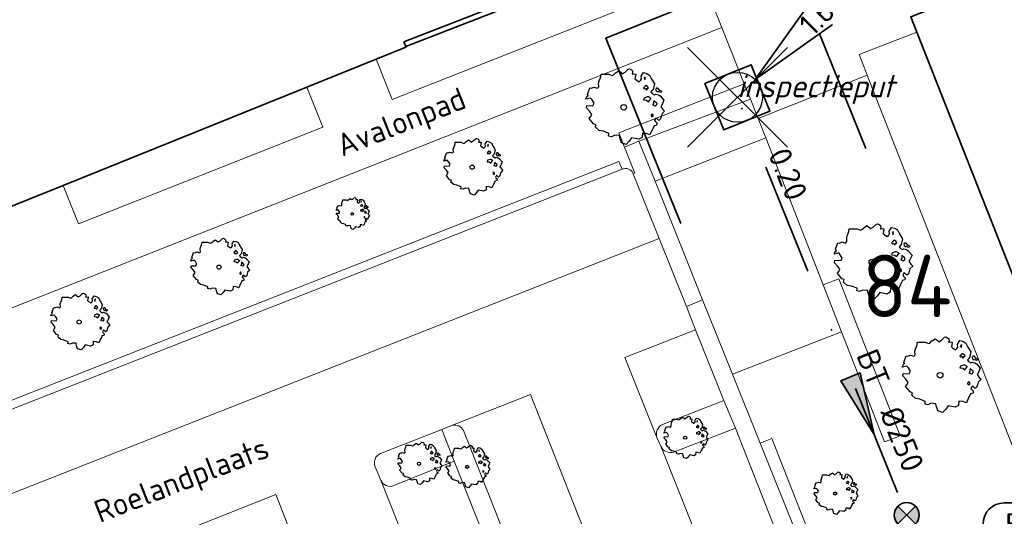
# Model space of a CAD drawing. Header units: metres. Extents: x 152391 to 157968, y 462336 to 467280.
# Tile 278 of 656: x 155121 to 155180, y 464915 to 464945. Entities that reach past the tile are written whole.
import ezdxf
from ezdxf.enums import TextEntityAlignment as Align

# ---------------------------------------------------------------- set-up
doc = ezdxf.new("R2010")
doc.units = ezdxf.units.M
doc.header["$LTSCALE"] = 0.75
doc.header["$PDMODE"] = 3
doc.header["$PDSIZE"] = 3
doc.linetypes.add('RI-VWA_BETON', pattern=[19, 9, -5, 0, -5])
doc.layers.get('0').update_dxf_attribs({"lineweight": 25})
doc.layers.get('defpoints').update_dxf_attribs({"lineweight": 25})
for name, color, linetype, lineweight in [('B-GV-GR-BOOM-S', 252, 'Continuous', 25), ('B-WE-GK-BESCHOEIING-G', 251, 'GK-BESCHOEIING', 35), ('B-WE-GK-KADEMUUR-GV', 5, 'Continuous', 35), ('B-WE-GR-BEPLANTING_CULTUUR_HEESTERS-GV', 251, 'Continuous', 18), ('B-WE-GR-GROENVOORZIENING-GV', 251, 'Continuous', 18), ('B-WE-GR-HAAG-GV', 251, 'Continuous', 13), ('B-WE-OG-BEBOUWING-GV', 6, 'Continuous', 35), ('B-WE-OG-TERREIN_CULTUURSCHEIDING-GV', 251, 'Continuous', 18), ('B-WE-OG-TOPOGRAFIE-T18', 1, 'Continuous', 18), ('B-WE-OG-WATER_SLOOT-GV', 251, 'Continuous', 18), ('B-WE-VH-VERHARDING_BETONSTRAATSTEEN-GV', 251, 'Continuous', 18), ('B-WE-VH-VERHARDING_TEGEL-GV', 251, 'Continuous', 18), ('B-WE-VH-VERHARDING_TEGEL_RUBBER-GV', 251, 'Continuous', 18), ('N-OI-RI-T50', 130, 'Continuous', 50), ('N-OI-RI-VWA_PUTNUMMER-S @ 0.75', 36, 'Continuous', 35), ('N-OI-RI-VWA_RIOOLPUT_INSPECTIEPUT-S', 36, 'Continuous', 35), ('N-OI-RI-VWA_STROOMRICHTING-S @ 0.75', 36, 'Continuous', 35), ('N-OI-RI-VWA_TRANSPORTLEIDING_BETON_250-G', 36, 'RI-VWA_BETON', 35), ('N-RO-KG-GRENS_WERK-G', 7, 'XX-WERKGRENS', 35)]:
    doc.layers.add(name, color=color, linetype=linetype, lineweight=lineweight)
doc.layers.add('inspectieput', color=7, linetype='Continuous', plot=False)
doc.layers.add('N-OI-RI-VRIJVERVAL_HULPSTUK-S', color=210, linetype='Continuous', lineweight=35, plot=False)
doc.styles.add('NLCS-ISO', font='isocpeur.ttf')
doc.styles.add('NLCS-ISO-M750-T18', font='NLCS-ISO.ttf', dxfattribs={"height": 1.35})
doc.styles.add('NLCS-ISO-M750-T18_CURSIEF', font='NLCS-ISO.ttf', dxfattribs={"oblique": 15, "height": 1.35})
doc.styles.add('NLCS-ISO-M750-T50', font='NLCS-ISO.ttf', dxfattribs={"height": 3.75})
doc.linetypes.add('GK-BESCHOEIING', pattern='A,30,-5,[1,NLCS.SHX,S=1,R=0,X=0,Y=0],-5', length=40)
doc.linetypes.add('XX-WERKGRENS', pattern='A,0,[137,NLCS.SHX,S=0.1,R=0,X=-1.1,Y=-1.35],-6', length=6)

# ---------------------------------------------------------------- blocks, each defined once
blk = doc.blocks.new('*U138')
at = {"ltscale": 0.1}
blk.add_hatch(color=256, dxfattribs=at).paths.add_polyline_path([(2.5, 0), (-2.5, -0.833), (-2.5, 0.833)])
at = {"ltscale": 0.1, "flags": 128}
blk.add_lwpolyline([(2.5, 0), (-2.5, -0.833), (-2.5, 0.833)], close=True, dxfattribs=at)
at = {"ltscale": 0.1, "style": 'NLCS-ISO'}
for tag, p in [('BOBL', (-17.31, 0)), ('MAT', (-1, 0.5))]:
    blk.add_attdef(tag, text='', height=1.8, dxfattribs=at).set_placement(p, align=Align.BOTTOM_RIGHT)
for tag, p in [('DIA', (1, 0.5)), ('BOBR', (16.364, -0.003))]:
    blk.add_attdef(tag, text='', height=1.8, dxfattribs=at).set_placement(p, align=Align.BOTTOM_LEFT)
at = {"layer": 'defpoints', "ltscale": 0.1, "style": 'NLCS-ISO', "flags": 1}
blk.add_attdef('JVA', text='', height=1.8, dxfattribs=at).set_placement((0, -1), align=Align.TOP_CENTER)
blk = doc.blocks.new('B-SRI-PUT_VWA-SO')
at = {"flags": 128}
blk.add_lwpolyline([(-2, 2), (2, 2), (2, -2), (-2, -2)], close=True, dxfattribs=at)
at = {"lineweight": -3, "flags": 128}
blk.add_lwpolyline([(2, -2), (2, 2), (-2, 2), (-2, -2)], close=True, dxfattribs=at)
at = {"lineweight": -3}
blk.add_circle((0, 0), 2, dxfattribs=at)
blk = doc.blocks.new('*U178')
for q in [(5.834, 7.601), (7.601, 5.834)]:
    blk.add_line((1.414, 1.414), q)
blk.add_lwpolyline([(16.81, 12.391), (9.652, 12.391, 1), (9.652, 9.007), (16.81, 9.007, 1)], format="xyb", close=True)
at = {"ltscale": 0.1, "style": 'NLCS-ISO'}
blk.add_attdef('PUTHGT', text='', height=1.8, rotation=45, dxfattribs=at).set_placement((5.388, 5.428), align=Align.MIDDLE_LEFT)
blk.add_attdef('PUTNR', text='', height=1.8, dxfattribs=at).set_placement((13.333, 10.667), align=Align.MIDDLE_CENTER)
blk = doc.blocks.new('*U262')
for q in [(0.913, 9.538), (3.349, 8.978)]:
    blk.add_line((0.449, 1.949), q)
blk.add_lwpolyline([(8.515, 16.913), (1.356, 16.913, 1), (1.356, 13.529), (8.515, 13.529, 1)], format="xyb", close=True)
at = {"ltscale": 0.1, "style": 'NLCS-ISO'}
blk.add_attdef('PUTHGT', text='', height=1.8, rotation=77.03879, dxfattribs=at).set_placement((1.688, 7.459), align=Align.MIDDLE_LEFT)
blk.add_attdef('PUTNR', text='', height=1.8, dxfattribs=at).set_placement((5.038, 15.189), align=Align.MIDDLE_CENTER)
blk = doc.blocks.new('SRI-HULP')
h = blk.add_hatch(color=256)
h.dxf.hatch_style = 1
h.paths.add_polyline_path([(-0.707, 0.707, 0.198912), (-1, 0, 0.198912), (-0.707, -0.707), (0, 0)])
h = blk.add_hatch(color=256)
h.dxf.hatch_style = 1
h.paths.add_polyline_path([(1, 0, 0.198912), (0.707, 0.707), (0, 0), (0.707, -0.707, 0.198912)])
for p, q in [((-0.707, 0.707), (0.707, -0.707)), ((-0.707, -0.707), (0.707, 0.707))]:
    blk.add_line(p, q)
blk.add_circle((0, 0), 1)
blk = doc.blocks.new('ACMAP_ANN_TEMPLATE_type knoop')
at = {"layer": 'defpoints', "style": 'NLCS-ISO-M750-T18_CURSIEF', "oblique": 15}
blk.add_attdef('type_knoop', (0, 0), '', height=1.35, dxfattribs=at)
blk = doc.blocks.new('SGR-BOOM_0_10')
at = {"linetype": 'Continuous'}
for p, q in [((-0.637, 0.612), (-0.624, 0.668)), ((-0.631, 0.52), (-0.637, 0.612)), ((-0.624, 0.668), (-0.591, 0.751)), ((-0.591, 0.751), (-0.572, 0.843)), ((-0.572, 0.843), (-0.375, 0.843)), ((-0.375, 0.843), (-0.29, 0.806)), ((-0.29, 0.806), (-0.264, 0.815)), ((-0.264, 0.815), (-0.205, 0.871)), ((-0.205, 0.871), (-0.127, 0.926)), ((-0.127, 0.926), (-0.075, 0.889)), ((-0.075, 0.889), (-0.035, 0.852)), ((-0.035, 0.852), (0.037, 0.889)), ((0.037, 0.889), (0.115, 0.963)), ((0.115, 0.963), (0.148, 0.973)), ((0.148, 0.973), (0.187, 0.954)), ((0.187, 0.954), (0.22, 0.926)), ((0.226, 0.862), (0.213, 0.843)), ((0.213, 0.843), (0.298, 0.852)), ((0.22, 0.926), (0.226, 0.862)), ((0.305, 0.834), (0.285, 0.723)), ((0.285, 0.723), (0.318, 0.695)), ((0.298, 0.852), (0.305, 0.834)), ((0.318, 0.695), (0.39, 0.649)), ((0.39, 0.649), (0.423, 0.677)), ((0.423, 0.677), (0.449, 0.723)), ((0.442, 0.788), (0.501, 0.88)), ((0.449, 0.723), (0.442, 0.788)), ((0.501, 0.88), (0.573, 0.862)), ((0.547, 0.769), (0.521, 0.751)), ((0.521, 0.751), (0.534, 0.705)), ((0.534, 0.705), (0.54, 0.695)), ((0.54, 0.714), (0.547, 0.769)), ((0.573, 0.862), (0.652, 0.815)), ((0.652, 0.815), (0.704, 0.714)), ((0.704, 0.714), (0.776, 0.594)), ((0.776, 0.594), (0.743, 0.446)), ((-0.958, 0.206), (-0.932, 0.27)), ((-0.84, 0.233), (-0.958, 0.206)), ((-0.945, -0.016), (-0.938, 0.049)), ((-0.938, 0.049), (-0.781, 0.039)), ((-0.932, 0.27), (-0.899, 0.298)), ((-0.918, 0.326), (-0.86, 0.492)), ((-0.899, 0.298), (-0.918, 0.326)), ((-0.86, 0.492), (-0.82, 0.483)), ((-0.801, 0.187), (-0.84, 0.233)), ((-0.82, 0.483), (-0.755, 0.511)), ((-0.748, 0.104), (-0.801, 0.187)), ((-0.781, 0.039), (-0.748, 0.104)), ((-0.755, 0.511), (-0.663, 0.483)), ((-0.663, 0.483), (-0.631, 0.52)), ((0.527, 0.511), (0.501, 0.492)), ((0.501, 0.492), (0.521, 0.464)), ((0.521, 0.233), (0.501, 0.187)), ((0.501, 0.187), (0.58, 0.178)), ((0.521, 0.464), (0.553, 0.474)), ((0.593, 0.261), (0.521, 0.233)), ((0.547, 0.547), (0.527, 0.511)), ((0.58, 0.547), (0.547, 0.547)), ((0.553, 0.474), (0.58, 0.437)), ((0.606, 0.529), (0.58, 0.547)), ((0.58, 0.437), (0.606, 0.474)), ((0.58, 0.178), (0.625, 0.141)), ((0.625, 0.261), (0.593, 0.261)), ((0.632, 0.492), (0.606, 0.529)), ((0.606, 0.474), (0.632, 0.492)), ((0.684, 0.224), (0.625, 0.261)), ((0.625, 0.141), (0.678, 0.206)), ((0.678, 0.206), (0.697, 0.233)), ((0.743, 0.446), (0.691, 0.39)), ((0.691, 0.39), (0.717, 0.353)), ((0.717, 0.353), (0.776, 0.316)), ((0.756, 0.104), (0.737, 0.058)), ((0.806, 0.027), (0.737, 0.058)), ((0.763, 0.169), (0.756, 0.132)), ((0.756, 0.132), (0.756, 0.104)), ((0.802, 0.132), (0.763, 0.169)), ((0.776, 0.316), (0.809, 0.335)), ((0.828, 0.113), (0.802, 0.132)), ((0.806, 0.027), (0.848, 0.076)), ((0.828, 0.483), (0.809, 0.455)), ((0.809, 0.455), (0.822, 0.418)), ((0.809, 0.335), (0.881, 0.316)), ((0.822, 0.418), (0.861, 0.39)), ((0.867, 0.483), (0.828, 0.483)), ((0.848, 0.076), (0.828, 0.113)), ((0.861, 0.409), (0.92, 0.381)), ((0.861, 0.39), (0.867, 0.409)), ((0.913, 0.427), (0.867, 0.483)), ((0.881, 0.316), (0.92, 0.289)), ((0.972, 0.4), (0.913, 0.427)), ((0.92, 0.381), (0.972, 0.4)), ((0.92, 0.289), (1.018, 0.178)), ((0.966, 0.058), (0.939, 0.021)), ((0.939, 0.021), (0.992, -0.053)), ((1.018, 0.178), (0.966, 0.058)), ((-0.866, -0.099), (-0.945, -0.016)), ((-0.873, -0.284), (-0.84, -0.238)), ((-0.761, -0.423), (-0.873, -0.284)), ((-0.807, -0.182), (-0.866, -0.099)), ((-0.84, -0.238), (-0.807, -0.182)), ((-0.703, -0.441), (-0.761, -0.423)), ((-0.716, -0.506), (-0.703, -0.441)), ((-0.624, -0.589), (-0.716, -0.506)), ((-0.513, -0.608), (-0.624, -0.589)), ((0.724, -0.571), (0.665, -0.7)), ((0.724, -0.164), (0.697, -0.201)), ((0.697, -0.201), (0.704, -0.238)), ((0.71, -0.238), (0.75, -0.229)), ((0.75, -0.192), (0.724, -0.164)), ((0.763, -0.497), (0.724, -0.571)), ((0.75, -0.229), (0.75, -0.192)), ((0.769, -0.469), (0.763, -0.497)), ((0.835, -0.45), (0.769, -0.469)), ((0.822, -0.266), (0.782, -0.33)), ((0.782, -0.33), (0.802, -0.358)), ((0.802, -0.358), (0.841, -0.395)), ((0.887, -0.33), (0.822, -0.266)), ((0.841, -0.395), (0.835, -0.45)), ((0.933, -0.293), (0.887, -0.33)), ((0.946, -0.238), (0.933, -0.293)), ((0.966, -0.173), (0.946, -0.238)), ((1.038, -0.099), (0.966, -0.173)), ((0.992, -0.053), (1.038, -0.099)), ((-0.375, -0.663), (-0.513, -0.608)), ((-0.382, -0.728), (-0.375, -0.663)), ((-0.31, -0.746), (-0.382, -0.728)), ((-0.225, -0.709), (-0.31, -0.746)), ((-0.107, -0.718), (-0.225, -0.709)), ((-0.088, -0.802), (-0.107, -0.718)), ((-0.075, -0.839), (-0.088, -0.802)), ((-0.055, -0.903), (-0.075, -0.839)), ((0.063, -0.94), (-0.055, -0.903)), ((0.141, -0.857), (0.063, -0.94)), ((0.2, -0.774), (0.141, -0.857)), ((0.383, -0.811), (0.2, -0.774)), ((0.468, -0.765), (0.383, -0.811)), ((0.475, -0.654), (0.468, -0.765)), ((0.58, -0.663), (0.475, -0.654)), ((0.665, -0.7), (0.58, -0.663))]:
    blk.add_line(p, q, dxfattribs=at)
blk.add_circle((0, 0), 0.0711, dxfattribs=at)
blk = doc.blocks.new('SGR-BOOM_21_30')
at = {"linetype": 'Continuous'}
for p, q in [((-1.133, 1.088), (-1.109, 1.187)), ((-1.109, 1.187), (-1.051, 1.335)), ((-1.051, 1.335), (-1.016, 1.499)), ((-1.016, 1.499), (-0.668, 1.499)), ((-0.668, 1.499), (-0.516, 1.433)), ((-0.516, 1.433), (-0.47, 1.45)), ((-0.47, 1.45), (-0.365, 1.548)), ((-0.365, 1.548), (-0.226, 1.647)), ((-0.226, 1.647), (-0.133, 1.581)), ((-0.133, 1.581), (-0.063, 1.515)), ((-0.063, 1.515), (0.065, 1.581)), ((0.065, 1.581), (0.205, 1.712)), ((0.205, 1.712), (0.263, 1.729)), ((0.263, 1.729), (0.333, 1.696)), ((0.333, 1.696), (0.391, 1.647)), ((0.402, 1.532), (0.379, 1.499)), ((0.379, 1.499), (0.53, 1.515)), ((0.391, 1.647), (0.402, 1.532)), ((0.542, 1.483), (0.507, 1.285)), ((0.507, 1.285), (0.565, 1.236)), ((0.53, 1.515), (0.542, 1.483)), ((0.565, 1.236), (0.693, 1.154)), ((0.693, 1.154), (0.751, 1.203)), ((0.751, 1.203), (0.798, 1.285)), ((0.786, 1.4), (0.891, 1.565)), ((0.798, 1.285), (0.786, 1.4)), ((0.891, 1.565), (1.019, 1.532)), ((0.972, 1.368), (0.926, 1.335)), ((0.926, 1.335), (0.949, 1.253)), ((0.949, 1.253), (0.961, 1.236)), ((0.961, 1.269), (0.972, 1.368)), ((1.019, 1.532), (1.158, 1.45)), ((1.158, 1.45), (1.251, 1.269)), ((1.251, 1.269), (1.379, 1.055)), ((-1.633, 0.579), (-1.528, 0.875)), ((-1.528, 0.875), (-1.458, 0.858)), ((-1.458, 0.858), (-1.342, 0.908)), ((-1.342, 0.908), (-1.179, 0.858)), ((-1.179, 0.858), (-1.121, 0.924)), ((-1.121, 0.924), (-1.133, 1.088)), ((0.937, 0.908), (0.891, 0.875)), ((0.891, 0.875), (0.926, 0.825)), ((0.926, 0.825), (0.984, 0.842)), ((0.972, 0.973), (0.937, 0.908)), ((1.03, 0.973), (0.972, 0.973)), ((0.984, 0.842), (1.03, 0.776)), ((1.077, 0.94), (1.03, 0.973)), ((1.03, 0.776), (1.077, 0.842)), ((1.124, 0.875), (1.077, 0.94)), ((1.077, 0.842), (1.124, 0.875)), ((1.321, 0.793), (1.228, 0.694)), ((1.228, 0.694), (1.275, 0.628)), ((1.275, 0.628), (1.379, 0.563)), ((1.379, 1.055), (1.321, 0.793)), ((1.379, 0.563), (1.438, 0.595)), ((1.472, 0.858), (1.438, 0.809)), ((1.438, 0.809), (1.461, 0.743)), ((1.438, 0.595), (1.565, 0.563)), ((1.461, 0.743), (1.531, 0.694)), ((1.542, 0.858), (1.472, 0.858)), ((1.531, 0.727), (1.635, 0.678)), ((1.531, 0.694), (1.542, 0.727)), ((1.624, 0.76), (1.542, 0.858)), ((1.728, 0.71), (1.624, 0.76)), ((1.635, 0.678), (1.728, 0.71)), ((-1.703, 0.365), (-1.656, 0.48)), ((-1.493, 0.415), (-1.703, 0.365)), ((-1.679, -0.029), (-1.668, 0.086)), ((-1.668, 0.086), (-1.389, 0.07)), ((-1.656, 0.48), (-1.598, 0.53)), ((-1.598, 0.53), (-1.633, 0.579)), ((-1.423, 0.333), (-1.493, 0.415)), ((-1.33, 0.185), (-1.423, 0.333)), ((-1.389, 0.07), (-1.33, 0.185)), ((0.926, 0.415), (0.891, 0.333)), ((0.891, 0.333), (1.03, 0.316)), ((1.054, 0.464), (0.926, 0.415)), ((1.03, 0.316), (1.112, 0.251)), ((1.112, 0.464), (1.054, 0.464)), ((1.217, 0.398), (1.112, 0.464)), ((1.112, 0.251), (1.205, 0.365)), ((1.205, 0.365), (1.24, 0.415)), ((1.344, 0.185), (1.31, 0.103)), ((1.434, 0.049), (1.31, 0.103)), ((1.356, 0.3), (1.344, 0.234)), ((1.344, 0.234), (1.344, 0.185)), ((1.426, 0.234), (1.356, 0.3)), ((1.472, 0.201), (1.426, 0.234)), ((1.434, 0.049), (1.507, 0.136)), ((1.507, 0.136), (1.472, 0.201)), ((1.565, 0.563), (1.635, 0.513)), ((1.635, 0.513), (1.81, 0.316)), ((1.717, 0.103), (1.67, 0.037)), ((1.67, 0.037), (1.763, -0.094)), ((1.81, 0.316), (1.717, 0.103)), ((-1.54, -0.177), (-1.679, -0.029)), ((-1.551, -0.505), (-1.493, -0.423)), ((-1.354, -0.752), (-1.551, -0.505)), ((-1.435, -0.324), (-1.54, -0.177)), ((-1.493, -0.423), (-1.435, -0.324)), ((1.286, -0.292), (1.24, -0.357)), ((1.24, -0.357), (1.251, -0.423)), ((1.263, -0.423), (1.333, -0.407)), ((1.333, -0.341), (1.286, -0.292)), ((1.333, -0.407), (1.333, -0.341)), ((1.461, -0.472), (1.391, -0.587)), ((1.391, -0.587), (1.426, -0.637)), ((1.577, -0.587), (1.461, -0.472)), ((1.658, -0.522), (1.577, -0.587)), ((1.682, -0.423), (1.658, -0.522)), ((1.717, -0.308), (1.682, -0.423)), ((1.845, -0.177), (1.717, -0.308)), ((1.763, -0.094), (1.845, -0.177)), ((-1.249, -0.784), (-1.354, -0.752)), ((-1.272, -0.899), (-1.249, -0.784)), ((-1.109, -1.047), (-1.272, -0.899)), ((-0.912, -1.08), (-1.109, -1.047)), ((-0.668, -1.179), (-0.912, -1.08)), ((-0.679, -1.294), (-0.668, -1.179)), ((0.844, -1.162), (0.833, -1.359)), ((1.03, -1.179), (0.844, -1.162)), ((1.182, -1.244), (1.03, -1.179)), ((1.286, -1.014), (1.182, -1.244)), ((1.356, -0.883), (1.286, -1.014)), ((1.368, -0.834), (1.356, -0.883)), ((1.484, -0.801), (1.368, -0.834)), ((1.426, -0.637), (1.496, -0.702)), ((1.496, -0.702), (1.484, -0.801)), ((-0.551, -1.326), (-0.679, -1.294)), ((-0.4, -1.261), (-0.551, -1.326)), ((-0.191, -1.277), (-0.4, -1.261)), ((-0.156, -1.425), (-0.191, -1.277)), ((-0.133, -1.491), (-0.156, -1.425)), ((-0.098, -1.606), (-0.133, -1.491)), ((0.112, -1.671), (-0.098, -1.606)), ((0.251, -1.524), (0.112, -1.671)), ((0.356, -1.376), (0.251, -1.524)), ((0.682, -1.441), (0.356, -1.376)), ((0.833, -1.359), (0.682, -1.441))]:
    blk.add_line(p, q, dxfattribs=at)
blk.add_circle((0, 0), 0.126, dxfattribs=at)
blk = doc.blocks.new('SGR-BOOM_31_50')
at = {"linetype": 'Continuous'}
for p, q in [((-1.479, 1.582), (-1.402, 1.78)), ((-1.402, 1.78), (-1.355, 1.999)), ((-1.355, 1.999), (-0.89, 1.999)), ((-0.89, 1.999), (-0.688, 1.911)), ((-0.688, 1.911), (-0.626, 1.933)), ((-0.626, 1.933), (-0.487, 2.064)), ((-0.487, 2.064), (-0.301, 2.196)), ((-0.301, 2.196), (-0.177, 2.108)), ((-0.177, 2.108), (-0.084, 2.02)), ((-0.084, 2.02), (0.087, 2.108)), ((0.087, 2.108), (0.273, 2.283)), ((0.273, 2.283), (0.351, 2.305)), ((0.351, 2.305), (0.444, 2.261)), ((0.444, 2.261), (0.521, 2.196)), ((0.537, 2.042), (0.506, 1.999)), ((0.506, 1.999), (0.707, 2.02)), ((0.521, 2.196), (0.537, 2.042)), ((0.723, 1.977), (0.676, 1.714)), ((0.707, 2.02), (0.723, 1.977)), ((1.048, 1.867), (1.188, 2.086)), ((1.064, 1.714), (1.048, 1.867)), ((1.188, 2.086), (1.358, 2.042)), ((1.296, 1.823), (1.234, 1.78)), ((1.234, 1.78), (1.265, 1.67)), ((1.281, 1.692), (1.296, 1.823)), ((1.358, 2.042), (1.545, 1.933)), ((1.545, 1.933), (1.669, 1.692)), ((-1.944, 1.144), (-1.789, 1.21)), ((-1.789, 1.21), (-1.572, 1.144)), ((-1.572, 1.144), (-1.495, 1.232)), ((-1.51, 1.451), (-1.479, 1.582)), ((-1.495, 1.232), (-1.51, 1.451)), ((0.676, 1.714), (0.754, 1.648)), ((0.754, 1.648), (0.924, 1.539)), ((0.924, 1.539), (1.002, 1.604)), ((1.002, 1.604), (1.064, 1.714)), ((1.25, 1.21), (1.188, 1.166)), ((1.296, 1.298), (1.25, 1.21)), ((1.265, 1.67), (1.281, 1.648)), ((1.374, 1.298), (1.296, 1.298)), ((1.436, 1.254), (1.374, 1.298)), ((1.498, 1.166), (1.436, 1.254)), ((1.669, 1.692), (1.839, 1.407)), ((1.839, 1.407), (1.762, 1.057)), ((-2.27, 0.487), (-2.208, 0.641)), ((-2.208, 0.641), (-2.131, 0.706)), ((-2.177, 0.772), (-2.038, 1.166)), ((-2.131, 0.706), (-2.177, 0.772)), ((-2.038, 1.166), (-1.944, 1.144)), ((1.188, 1.166), (1.234, 1.101)), ((1.234, 1.101), (1.312, 1.122)), ((1.405, 0.619), (1.234, 0.553)), ((1.312, 1.122), (1.374, 1.035)), ((1.374, 1.035), (1.436, 1.122)), ((1.483, 0.619), (1.405, 0.619)), ((1.436, 1.122), (1.498, 1.166)), ((1.622, 0.531), (1.483, 0.619)), ((1.762, 1.057), (1.638, 0.925)), ((1.638, 0.925), (1.7, 0.838)), ((1.7, 0.838), (1.839, 0.75)), ((1.839, 0.75), (1.917, 0.794)), ((1.963, 1.144), (1.917, 1.079)), ((1.917, 1.079), (1.948, 0.991)), ((1.917, 0.794), (2.087, 0.75)), ((1.948, 0.991), (2.041, 0.925)), ((2.056, 1.144), (1.963, 1.144)), ((2.041, 0.969), (2.18, 0.903)), ((2.041, 0.925), (2.056, 0.969)), ((2.165, 1.013), (2.056, 1.144)), ((2.087, 0.75), (2.18, 0.684)), ((2.304, 0.947), (2.165, 1.013)), ((2.18, 0.903), (2.304, 0.947)), ((2.18, 0.684), (2.413, 0.422)), ((-1.991, 0.553), (-2.27, 0.487)), ((-2.239, -0.038), (-2.224, 0.115)), ((-2.224, 0.115), (-1.851, 0.093)), ((-1.898, 0.444), (-1.991, 0.553)), ((-1.774, 0.246), (-1.898, 0.444)), ((-1.851, 0.093), (-1.774, 0.246)), ((1.234, 0.553), (1.188, 0.444)), ((1.188, 0.444), (1.374, 0.422)), ((1.374, 0.422), (1.483, 0.334)), ((1.483, 0.334), (1.607, 0.487)), ((1.607, 0.487), (1.653, 0.553)), ((1.793, 0.246), (1.746, 0.137)), ((1.911, 0.065), (1.746, 0.137)), ((1.808, 0.4), (1.793, 0.312)), ((1.793, 0.312), (1.793, 0.246)), ((1.901, 0.312), (1.808, 0.4)), ((1.963, 0.268), (1.901, 0.312)), ((1.911, 0.065), (2.01, 0.181)), ((2.01, 0.181), (1.963, 0.268)), ((2.289, 0.137), (2.227, 0.049)), ((2.227, 0.049), (2.351, -0.126)), ((2.413, 0.422), (2.289, 0.137)), ((-2.053, -0.235), (-2.239, -0.038)), ((-2.069, -0.673), (-1.991, -0.564)), ((-1.913, -0.433), (-2.053, -0.235)), ((-1.991, -0.564), (-1.913, -0.433)), ((1.715, -0.389), (1.653, -0.476)), ((1.653, -0.476), (1.669, -0.564)), ((1.684, -0.564), (1.777, -0.542)), ((1.777, -0.454), (1.715, -0.389)), ((1.777, -0.542), (1.777, -0.454)), ((2.242, -0.564), (2.211, -0.695)), ((2.289, -0.411), (2.242, -0.564)), ((2.459, -0.235), (2.289, -0.411)), ((2.351, -0.126), (2.459, -0.235)), ((-1.805, -1.002), (-2.069, -0.673)), ((-1.665, -1.046), (-1.805, -1.002)), ((-1.696, -1.199), (-1.665, -1.046)), ((1.808, -1.177), (1.715, -1.352)), ((1.824, -1.112), (1.808, -1.177)), ((1.979, -1.068), (1.824, -1.112)), ((1.948, -0.63), (1.855, -0.783)), ((1.855, -0.783), (1.901, -0.849)), ((1.901, -0.849), (1.994, -0.936)), ((2.103, -0.783), (1.948, -0.63)), ((1.994, -0.936), (1.979, -1.068)), ((2.211, -0.695), (2.103, -0.783)), ((-1.479, -1.396), (-1.696, -1.199)), ((-1.216, -1.44), (-1.479, -1.396)), ((-0.89, -1.571), (-1.216, -1.44)), ((-0.906, -1.725), (-0.89, -1.571)), ((-0.735, -1.769), (-0.906, -1.725)), ((-0.533, -1.681), (-0.735, -1.769)), ((-0.254, -1.703), (-0.533, -1.681)), ((-0.208, -1.9), (-0.254, -1.703)), ((1.126, -1.55), (1.11, -1.812)), ((1.374, -1.571), (1.126, -1.55)), ((1.576, -1.659), (1.374, -1.571)), ((1.715, -1.352), (1.576, -1.659)), ((-0.177, -1.988), (-0.208, -1.9)), ((-0.13, -2.141), (-0.177, -1.988)), ((0.149, -2.229), (-0.13, -2.141)), ((0.335, -2.031), (0.149, -2.229)), ((0.475, -1.834), (0.335, -2.031)), ((0.909, -1.922), (0.475, -1.834)), ((1.11, -1.812), (0.909, -1.922))]:
    blk.add_line(p, q, dxfattribs=at)
blk.add_circle((0, 0), 0.169, dxfattribs=at)
blk = doc.blocks.new('SGR-BOOM_DIAMETER_ONBEKEND')
at = {"linetype": 'Continuous'}
for p, q in [((-0.274, 1.161), (-0.169, 1.235)), ((-0.169, 1.235), (-0.099, 1.186)), ((-0.099, 1.186), (-0.047, 1.137)), ((-0.047, 1.137), (0.049, 1.186)), ((0.049, 1.186), (0.154, 1.284)), ((0.154, 1.284), (0.197, 1.297)), ((0.197, 1.297), (0.25, 1.272)), ((0.25, 1.272), (0.293, 1.235)), ((0.293, 1.235), (0.302, 1.149)), ((-1.225, 0.434), (-1.146, 0.656)), ((-1.146, 0.656), (-1.094, 0.644)), ((-1.094, 0.644), (-1.007, 0.681)), ((-1.007, 0.681), (-0.884, 0.644)), ((-0.884, 0.644), (-0.841, 0.693)), ((-0.85, 0.816), (-0.832, 0.89)), ((-0.841, 0.693), (-0.85, 0.816)), ((-0.832, 0.89), (-0.788, 1.001)), ((-0.788, 1.001), (-0.762, 1.124)), ((-0.762, 1.124), (-0.501, 1.124)), ((-0.501, 1.124), (-0.387, 1.075)), ((-0.387, 1.075), (-0.352, 1.087)), ((-0.352, 1.087), (-0.274, 1.161)), ((0.302, 1.149), (0.284, 1.124)), ((0.284, 1.124), (0.398, 1.137)), ((0.407, 1.112), (0.38, 0.964)), ((0.38, 0.964), (0.424, 0.927)), ((0.398, 1.137), (0.407, 1.112)), ((0.424, 0.927), (0.52, 0.865)), ((0.52, 0.865), (0.564, 0.902)), ((0.564, 0.902), (0.598, 0.964)), ((0.59, 1.05), (0.668, 1.173)), ((0.598, 0.964), (0.59, 1.05)), ((0.668, 1.173), (0.764, 1.149)), ((0.703, 0.681), (0.668, 0.656)), ((0.668, 0.656), (0.694, 0.619)), ((0.729, 1.026), (0.694, 1.001)), ((0.694, 1.001), (0.712, 0.939)), ((0.694, 0.619), (0.738, 0.631)), ((0.729, 0.73), (0.703, 0.681)), ((0.712, 0.939), (0.721, 0.927)), ((0.721, 0.952), (0.729, 1.026)), ((0.773, 0.73), (0.729, 0.73)), ((0.738, 0.631), (0.773, 0.582)), ((0.764, 1.149), (0.869, 1.087)), ((0.808, 0.705), (0.773, 0.73)), ((0.773, 0.582), (0.808, 0.631)), ((0.843, 0.656), (0.808, 0.705)), ((0.808, 0.631), (0.843, 0.656)), ((0.869, 1.087), (0.939, 0.952)), ((0.991, 0.594), (0.921, 0.521)), ((0.939, 0.952), (1.035, 0.792)), ((1.035, 0.792), (0.991, 0.594)), ((1.104, 0.644), (1.078, 0.607)), ((1.078, 0.607), (1.096, 0.557)), ((1.157, 0.644), (1.104, 0.644)), ((1.218, 0.57), (1.157, 0.644)), ((-1.277, 0.274), (-1.242, 0.36)), ((-1.12, 0.311), (-1.277, 0.274)), ((-1.259, -0.022), (-1.251, 0.065)), ((-1.251, 0.065), (-1.041, 0.052)), ((-1.242, 0.36), (-1.198, 0.397)), ((-1.198, 0.397), (-1.225, 0.434)), ((-1.068, 0.249), (-1.12, 0.311)), ((-0.998, 0.139), (-1.068, 0.249)), ((-1.041, 0.052), (-0.998, 0.139)), ((0.694, 0.311), (0.668, 0.249)), ((0.668, 0.249), (0.773, 0.237)), ((0.79, 0.348), (0.694, 0.311)), ((0.773, 0.237), (0.834, 0.188)), ((0.834, 0.348), (0.79, 0.348)), ((0.912, 0.299), (0.834, 0.348)), ((0.834, 0.188), (0.904, 0.274)), ((0.904, 0.274), (0.93, 0.311)), ((0.921, 0.521), (0.956, 0.471)), ((0.956, 0.471), (1.035, 0.422)), ((1.008, 0.139), (0.982, 0.077)), ((1.075, 0.037), (0.982, 0.077)), ((1.017, 0.225), (1.008, 0.176)), ((1.008, 0.176), (1.008, 0.139)), ((1.069, 0.176), (1.017, 0.225)), ((1.035, 0.422), (1.078, 0.447)), ((1.104, 0.151), (1.069, 0.176)), ((1.075, 0.037), (1.13, 0.102)), ((1.078, 0.447), (1.174, 0.422)), ((1.096, 0.557), (1.148, 0.521)), ((1.13, 0.102), (1.104, 0.151)), ((1.148, 0.545), (1.226, 0.508)), ((1.148, 0.521), (1.157, 0.545)), ((1.174, 0.422), (1.226, 0.385)), ((1.296, 0.533), (1.218, 0.57)), ((1.226, 0.508), (1.296, 0.533)), ((1.226, 0.385), (1.357, 0.237)), ((1.287, 0.077), (1.253, 0.028)), ((1.253, 0.028), (1.322, -0.071)), ((1.357, 0.237), (1.287, 0.077)), ((-1.155, -0.132), (-1.259, -0.022)), ((-1.164, -0.379), (-1.12, -0.317)), ((-1.015, -0.564), (-1.164, -0.379)), ((-1.076, -0.243), (-1.155, -0.132)), ((-1.12, -0.317), (-1.076, -0.243)), ((-0.937, -0.588), (-1.015, -0.564)), ((-0.954, -0.675), (-0.937, -0.588)), ((0.965, -0.219), (0.93, -0.268)), ((0.93, -0.268), (0.939, -0.317)), ((0.947, -0.317), (1, -0.305)), ((1, -0.256), (0.965, -0.219)), ((1, -0.305), (1, -0.256)), ((1.096, -0.354), (1.043, -0.44)), ((1.043, -0.44), (1.069, -0.477)), ((1.069, -0.477), (1.122, -0.527)), ((1.183, -0.44), (1.096, -0.354)), ((1.122, -0.527), (1.113, -0.601)), ((1.244, -0.391), (1.183, -0.44)), ((1.261, -0.317), (1.244, -0.391)), ((1.287, -0.231), (1.261, -0.317)), ((1.383, -0.132), (1.287, -0.231)), ((1.322, -0.071), (1.383, -0.132)), ((-0.832, -0.785), (-0.954, -0.675)), ((-0.684, -0.81), (-0.832, -0.785)), ((-0.501, -0.884), (-0.684, -0.81)), ((-0.509, -0.97), (-0.501, -0.884)), ((-0.413, -0.995), (-0.509, -0.97)), ((-0.3, -0.946), (-0.413, -0.995)), ((-0.143, -0.958), (-0.3, -0.946)), ((-0.117, -1.069), (-0.143, -0.958)), ((-0.099, -1.118), (-0.117, -1.069)), ((-0.073, -1.204), (-0.099, -1.118)), ((0.188, -1.143), (0.084, -1.254)), ((0.267, -1.032), (0.188, -1.143)), ((0.511, -1.081), (0.267, -1.032)), ((0.625, -1.019), (0.511, -1.081)), ((0.633, -0.872), (0.625, -1.019)), ((0.773, -0.884), (0.633, -0.872)), ((0.886, -0.933), (0.773, -0.884)), ((0.965, -0.761), (0.886, -0.933)), ((1.017, -0.662), (0.965, -0.761)), ((1.026, -0.625), (1.017, -0.662)), ((1.113, -0.601), (1.026, -0.625)), ((0.084, -1.254), (-0.073, -1.204))]:
    blk.add_line(p, q, dxfattribs=at)
blk.add_circle((0, 0), 0.0948, dxfattribs=at)
blk = doc.blocks.new('SGR-BOOM_0_20')
at = {"linetype": 'Continuous'}
for p, q in [((-0.274, 1.161), (-0.169, 1.235)), ((-0.169, 1.235), (-0.099, 1.186)), ((-0.099, 1.186), (-0.047, 1.137)), ((-0.047, 1.137), (0.049, 1.186)), ((0.049, 1.186), (0.154, 1.284)), ((0.154, 1.284), (0.197, 1.297)), ((0.197, 1.297), (0.25, 1.272)), ((0.25, 1.272), (0.293, 1.235)), ((0.293, 1.235), (0.302, 1.149)), ((-1.225, 0.434), (-1.146, 0.656)), ((-1.146, 0.656), (-1.094, 0.644)), ((-1.094, 0.644), (-1.007, 0.681)), ((-1.007, 0.681), (-0.884, 0.644)), ((-0.884, 0.644), (-0.841, 0.693)), ((-0.85, 0.816), (-0.832, 0.89)), ((-0.841, 0.693), (-0.85, 0.816)), ((-0.832, 0.89), (-0.788, 1.001)), ((-0.788, 1.001), (-0.762, 1.124)), ((-0.762, 1.124), (-0.501, 1.124)), ((-0.501, 1.124), (-0.387, 1.075)), ((-0.387, 1.075), (-0.352, 1.087)), ((-0.352, 1.087), (-0.274, 1.161)), ((0.302, 1.149), (0.284, 1.124)), ((0.284, 1.124), (0.398, 1.137)), ((0.407, 1.112), (0.38, 0.964)), ((0.38, 0.964), (0.424, 0.927)), ((0.398, 1.137), (0.407, 1.112)), ((0.424, 0.927), (0.52, 0.865)), ((0.52, 0.865), (0.564, 0.902)), ((0.564, 0.902), (0.598, 0.964)), ((0.59, 1.05), (0.668, 1.173)), ((0.598, 0.964), (0.59, 1.05)), ((0.668, 1.173), (0.764, 1.149)), ((0.703, 0.681), (0.668, 0.656)), ((0.668, 0.656), (0.694, 0.619)), ((0.729, 1.026), (0.694, 1.001)), ((0.694, 1.001), (0.712, 0.939)), ((0.694, 0.619), (0.738, 0.631)), ((0.729, 0.73), (0.703, 0.681)), ((0.712, 0.939), (0.721, 0.927)), ((0.721, 0.952), (0.729, 1.026)), ((0.773, 0.73), (0.729, 0.73)), ((0.738, 0.631), (0.773, 0.582)), ((0.764, 1.149), (0.869, 1.087)), ((0.808, 0.705), (0.773, 0.73)), ((0.773, 0.582), (0.808, 0.631)), ((0.843, 0.656), (0.808, 0.705)), ((0.808, 0.631), (0.843, 0.656)), ((0.869, 1.087), (0.939, 0.952)), ((0.991, 0.594), (0.921, 0.521)), ((0.939, 0.952), (1.035, 0.792)), ((1.035, 0.792), (0.991, 0.594)), ((1.104, 0.644), (1.078, 0.607)), ((1.078, 0.607), (1.096, 0.557)), ((1.157, 0.644), (1.104, 0.644)), ((1.218, 0.57), (1.157, 0.644)), ((-1.277, 0.274), (-1.242, 0.36)), ((-1.12, 0.311), (-1.277, 0.274)), ((-1.259, -0.022), (-1.251, 0.065)), ((-1.251, 0.065), (-1.041, 0.052)), ((-1.242, 0.36), (-1.198, 0.397)), ((-1.198, 0.397), (-1.225, 0.434)), ((-1.068, 0.249), (-1.12, 0.311)), ((-0.998, 0.139), (-1.068, 0.249)), ((-1.041, 0.052), (-0.998, 0.139)), ((0.694, 0.311), (0.668, 0.249)), ((0.668, 0.249), (0.773, 0.237)), ((0.79, 0.348), (0.694, 0.311)), ((0.773, 0.237), (0.834, 0.188)), ((0.834, 0.348), (0.79, 0.348)), ((0.912, 0.299), (0.834, 0.348)), ((0.834, 0.188), (0.904, 0.274)), ((0.904, 0.274), (0.93, 0.311)), ((0.921, 0.521), (0.956, 0.471)), ((0.956, 0.471), (1.035, 0.422)), ((1.008, 0.139), (0.982, 0.077)), ((1.075, 0.037), (0.982, 0.077)), ((1.017, 0.225), (1.008, 0.176)), ((1.008, 0.176), (1.008, 0.139)), ((1.069, 0.176), (1.017, 0.225)), ((1.035, 0.422), (1.078, 0.447)), ((1.104, 0.151), (1.069, 0.176)), ((1.075, 0.037), (1.13, 0.102)), ((1.078, 0.447), (1.174, 0.422)), ((1.096, 0.557), (1.148, 0.521)), ((1.13, 0.102), (1.104, 0.151)), ((1.148, 0.545), (1.226, 0.508)), ((1.148, 0.521), (1.157, 0.545)), ((1.174, 0.422), (1.226, 0.385)), ((1.296, 0.533), (1.218, 0.57)), ((1.226, 0.508), (1.296, 0.533)), ((1.226, 0.385), (1.357, 0.237)), ((1.287, 0.077), (1.253, 0.028)), ((1.253, 0.028), (1.322, -0.071)), ((1.357, 0.237), (1.287, 0.077)), ((-1.155, -0.132), (-1.259, -0.022)), ((-1.164, -0.379), (-1.12, -0.317)), ((-1.015, -0.564), (-1.164, -0.379)), ((-1.076, -0.243), (-1.155, -0.132)), ((-1.12, -0.317), (-1.076, -0.243)), ((-0.937, -0.588), (-1.015, -0.564)), ((-0.954, -0.675), (-0.937, -0.588)), ((0.965, -0.219), (0.93, -0.268)), ((0.93, -0.268), (0.939, -0.317)), ((0.947, -0.317), (1, -0.305)), ((1, -0.256), (0.965, -0.219)), ((1, -0.305), (1, -0.256)), ((1.096, -0.354), (1.043, -0.44)), ((1.043, -0.44), (1.069, -0.477)), ((1.069, -0.477), (1.122, -0.527)), ((1.183, -0.44), (1.096, -0.354)), ((1.122, -0.527), (1.113, -0.601)), ((1.244, -0.391), (1.183, -0.44)), ((1.261, -0.317), (1.244, -0.391)), ((1.287, -0.231), (1.261, -0.317)), ((1.383, -0.132), (1.287, -0.231)), ((1.322, -0.071), (1.383, -0.132)), ((-0.832, -0.785), (-0.954, -0.675)), ((-0.684, -0.81), (-0.832, -0.785)), ((-0.501, -0.884), (-0.684, -0.81)), ((-0.509, -0.97), (-0.501, -0.884)), ((-0.413, -0.995), (-0.509, -0.97)), ((-0.3, -0.946), (-0.413, -0.995)), ((-0.143, -0.958), (-0.3, -0.946)), ((-0.117, -1.069), (-0.143, -0.958)), ((-0.099, -1.118), (-0.117, -1.069)), ((-0.073, -1.204), (-0.099, -1.118)), ((0.188, -1.143), (0.084, -1.254)), ((0.267, -1.032), (0.188, -1.143)), ((0.511, -1.081), (0.267, -1.032)), ((0.625, -1.019), (0.511, -1.081)), ((0.633, -0.872), (0.625, -1.019)), ((0.773, -0.884), (0.633, -0.872)), ((0.886, -0.933), (0.773, -0.884)), ((0.965, -0.761), (0.886, -0.933)), ((1.017, -0.662), (0.965, -0.761)), ((1.026, -0.625), (1.017, -0.662)), ((1.113, -0.601), (1.026, -0.625)), ((0.084, -1.254), (-0.073, -1.204))]:
    blk.add_line(p, q, dxfattribs=at)
blk.add_circle((0, 0), 0.0948, dxfattribs=at)

msp = doc.modelspace()

# ---------------------------------------------------------------- linework, layer by layer
at = {"layer": 'B-WE-GK-BESCHOEIING-G'}
for points in [[(155144.506, 464943.545), (155144.521, 464943.506), (155142.741, 464942.789)], [(155142.741, 464942.789), (155138.57, 464941.108)], [(155138.57, 464941.108), (155123.935, 464935.209)], [(155123.935, 464935.209), (155119.831, 464933.555)]]:
    msp.add_lwpolyline(points, dxfattribs=at)
at = {"layer": 'B-WE-GK-KADEMUUR-GV'}
msp.add_lwpolyline([(155156.99, 464962.292), (155149.007, 464959.156), (155140.177, 464955.687), (155139.412, 464957.555), (155138.9, 464957.354), (155139.874, 464954.977), (155156.683, 464961.58), (155161.171, 464950.366), (155144.397, 464943.824), (155144.506, 464943.545), (155161.282, 464950.087), (155161.794, 464950.287)], close=True, dxfattribs=at)
at = {"layer": 'B-WE-GR-BEPLANTING_CULTUUR_HEESTERS-GV'}
for points in [[(155164.835, 464941.315), (155163.484, 464944.698), (155091.743, 464916.359), (155097.142, 464902.675), (155100.729, 464904.09), (155097.213, 464913.016), (155157.315, 464936.647), (155157.499, 464936.182)], [(155158.175, 464935.905), (155158.271, 464935.944), (155157.65, 464937.515), (155157.313, 464938.366), (155164.835, 464941.315)]]:
    msp.add_lwpolyline(points, dxfattribs=at)
msp.add_lwpolyline([(155157.499, 464936.182, -0.424763), (155158.175, 464935.905)], format="xyb", dxfattribs=at)
at = {"layer": 'B-WE-GR-GROENVOORZIENING-GV'}
for points in [[(155165.206, 464940.386), (155164.835, 464941.315), (155157.313, 464938.366), (155157.65, 464937.515), (155158.518, 464937.862)], [(155158.175, 464935.905), (155159.731, 464932.013), (155161.365, 464927.927), (155162.333, 464928.325), (155159.48, 464935.457), (155158.518, 464937.862), (155157.65, 464937.515), (155158.271, 464935.944)], [(155169.578, 464929.242), (155170.68, 464926.421), (155173.267, 464919.797), (155174.198, 464920.161), (155170.51, 464929.606)], [(155171.256, 464906.129), (155171.864, 464906.374), (155166.501, 464920.003), (155165.801, 464919.722)]]:
    msp.add_lwpolyline(points, close=True, dxfattribs=at)
for points in [[(155160.598, 464919.191), (155164.311, 464920.629), (155163.611, 464922.284), (155159.92, 464920.842)], [(155143.805, 464917.18), (155147.425, 464918.635), (155146.668, 464920.543), (155142.992, 464919.095)], [(155159.597, 464920.056), (155159.824, 464919.542)], [(155142.68, 464918.312), (155143.012, 464917.506)]]:
    msp.add_lwpolyline(points, dxfattribs=at)
for points in [[(155159.92, 464920.842, 0.385266), (155159.597, 464920.056)], [(155159.824, 464919.542, 0.393904), (155160.598, 464919.191)], [(155142.992, 464919.095, 0.431813), (155142.68, 464918.312)], [(155143.012, 464917.506, 0.42105), (155143.805, 464917.18)]]:
    msp.add_lwpolyline(points, format="xyb", dxfattribs=at)
at = {"layer": 'B-WE-GR-HAAG-GV'}
for points in [[(155165.206, 464940.386), (155164.835, 464941.315), (155157.313, 464938.366), (155157.65, 464937.515), (155158.518, 464937.862)], [(155158.175, 464935.905), (155159.731, 464932.013), (155161.365, 464927.927), (155162.333, 464928.325), (155159.48, 464935.457), (155158.518, 464937.862), (155157.65, 464937.515), (155158.271, 464935.944)], [(155169.578, 464929.242), (155170.68, 464926.421), (155173.267, 464919.797), (155174.198, 464920.161), (155170.51, 464929.606)], [(155171.256, 464906.129), (155171.864, 464906.374), (155166.501, 464920.003), (155165.801, 464919.722)]]:
    msp.add_lwpolyline(points, close=True, dxfattribs=at)
at = {"layer": 'B-WE-OG-BEBOUWING-GV'}
msp.add_lwpolyline([(155189.95, 464907.026), (155189.984, 464906.941), (155190.315, 464907.071), (155195.373, 464909.061), (155200.508, 464911.081), (155185.367, 464949.496), (155174.834, 464945.339), (155175.2, 464944.412)], close=True, dxfattribs=at)
at = {"layer": 'B-WE-OG-TERREIN_CULTUURSCHEIDING-GV'}
msp.add_lwpolyline([(155172.214, 464941.839), (155165.67, 464939.225), (155166.133, 464938.064), (155169.578, 464929.242), (155170.51, 464929.606), (155174.198, 464920.161), (155173.267, 464919.797), (155170.68, 464926.421), (155164.136, 464923.87), (155165.801, 464919.722), (155166.501, 464920.003), (155171.864, 464906.374), (155172.252, 464906.531), (155175.698, 464907.924), (155178.312, 464908.967), (155178.648, 464909.163), (155184.111, 464911.474)], close=True, dxfattribs=at)
at = {"layer": 'B-WE-OG-WATER_SLOOT-GV'}
msp.add_lwpolyline([(155119.831, 464933.555), (155123.935, 464935.209), (155138.57, 464941.108), (155142.741, 464942.789), (155144.521, 464943.506), (155144.506, 464943.545), (155144.397, 464943.824), (155161.171, 464950.366), (155156.683, 464961.58), (155139.874, 464954.977), (155138.9, 464957.354), (155136.007, 464956.214), (155126.651, 464960.284), (155126.614, 464960.361), (155123.576, 464959.173), (155123.467, 464958.931), (155123.076, 464959.1), (155127.13, 464968.47), (155119.083, 464971.882)], dxfattribs=at)
for points in [[(155142.741, 464942.789), (155143.703, 464940.36), (155162.238, 464947.7), (155161.282, 464950.087), (155144.506, 464943.545), (155144.521, 464943.506)], [(155138.57, 464941.108), (155123.935, 464935.209), (155124.851, 464932.895), (155139.522, 464938.705)]]:
    msp.add_lwpolyline(points, close=True, dxfattribs=at)
at = {"layer": 'B-WE-VH-VERHARDING_BETONSTRAATSTEEN-GV'}
for points in [[(155098.054, 464912.244), (155099.596, 464908.331), (155159.731, 464932.013), (155158.175, 464935.905)], [(155157.499, 464936.182), (155098.388, 464912.941)], [(155142.992, 464919.095), (155146.668, 464920.543), (155147.313, 464920.797), (155152.008, 464922.656), (155156.354, 464911.627), (155156.651, 464910.867), (155160.247, 464901.803), (155166.004, 464904.056), (155159.824, 464919.542), (155159.597, 464920.056), (155157.675, 464924.873), (155161.921, 464926.53), (155161.365, 464927.927), (155159.731, 464932.013), (155099.596, 464908.331), (155101.754, 464902.853), (155105.956, 464904.513), (155113.625, 464885.048), (155114.02, 464884.093)], [(155159.92, 464920.842), (155163.611, 464922.284), (155161.921, 464926.53), (155157.675, 464924.873), (155159.597, 464920.056)], [(155156.354, 464911.627), (155152.008, 464922.656), (155147.313, 464920.797)], [(155164.311, 464920.629), (155160.598, 464919.191)], [(155169.985, 464906.217), (155164.311, 464920.629)], [(155147.974, 464920.485), (155151.903, 464910.529)], [(155159.824, 464919.542), (155166.004, 464904.056), (155170.738, 464905.92)], [(155144.397, 464895.527), (155150.741, 464898.047), (155149.855, 464900.242), (155143.012, 464917.506), (155142.68, 464918.312)], [(155143.012, 464917.506), (155149.855, 464900.242), (155154.06, 464901.906), (155147.425, 464918.635)], [(155147.425, 464918.635), (155143.805, 464917.18)], [(155113.716, 464883.309), (155120.053, 464885.913), (155114.08, 464901.074), (155113.776, 464901.85), (155111.789, 464906.814), (155116.555, 464908.707), (155116.581, 464908.718), (155121.371, 464910.593), (155127.364, 464895.381), (155127.605, 464894.775), (155129.595, 464889.697), (155135.336, 464891.968), (155130.933, 464903.167), (155130.699, 464903.734), (155127.125, 464912.854), (155131.868, 464914.717), (155131.922, 464914.739), (155136.702, 464916.637), (155144.3, 464897.233), (155144.688, 464896.236)], [(155144.3, 464897.233), (155136.702, 464916.637), (155131.922, 464914.739)]]:
    msp.add_lwpolyline(points, dxfattribs=at)
for points in [[(155158.175, 464935.905, 0.424763), (155157.499, 464936.182)], [(155147.313, 464920.797, -0.356804), (155147.974, 464920.485)], [(155159.597, 464920.056, -0.385266), (155159.92, 464920.842)], [(155160.598, 464919.191, -0.393904), (155159.824, 464919.542)], [(155142.68, 464918.312, -0.431813), (155142.992, 464919.095)], [(155143.805, 464917.18, -0.42105), (155143.012, 464917.506)]]:
    msp.add_lwpolyline(points, format="xyb", dxfattribs=at)
at = {"layer": 'B-WE-VH-VERHARDING_TEGEL-GV'}
for points in [[(155043.037, 464914.762), (155048.45, 464916.903), (155078.23, 464928.667), (155082.697, 464930.432), (155088.742, 464915.175), (155091.743, 464916.359), (155163.484, 464944.698), (155162.364, 464947.502), (155162.323, 464947.486), (155162.238, 464947.7), (155143.703, 464940.36), (155142.741, 464942.789), (155138.57, 464941.108), (155139.522, 464938.705), (155124.851, 464932.895), (155123.935, 464935.209), (155119.831, 464933.555), (155120.737, 464931.266), (155106.538, 464925.643), (155101.624, 464923.71), (155090.65, 464919.394), (155084.196, 464935.403), (155042.054, 464918.677)], [(155162.364, 464947.502), (155163.484, 464944.698), (155164.835, 464941.315), (155165.206, 464940.386), (155165.67, 464939.225), (155172.214, 464941.839), (155172.03, 464942.31), (155171.732, 464943.072), (155173.435, 464943.73), (155175.2, 464944.412), (155174.834, 464945.339)], [(155123.648, 464853.237), (155123.761, 464853.187), (155125.399, 464853.825), (155122.01, 464862.928), (155119.17, 464870.079), (155123.95, 464871.95), (155124.881, 464872.315), (155124.323, 464873.76), (155187.694, 464898.917), (155185.568, 464904.15), (155182.902, 464905.315), (155183.503, 464906.69), (155186.169, 464905.525), (155189.95, 464907.026), (155175.2, 464944.412), (155173.435, 464943.73), (155171.732, 464943.072), (155172.03, 464942.31), (155172.214, 464941.839)], [(155172.214, 464941.839), (155184.111, 464911.474), (155178.648, 464909.163), (155178.312, 464908.967), (155175.698, 464907.924), (155177.727, 464903.184), (155154.701, 464893.971), (155140.924, 464888.634), (155119.083, 464880.029), (155117.582, 464879.254)], [(155098.388, 464912.941), (155157.499, 464936.182), (155157.315, 464936.647), (155097.213, 464913.016), (155100.729, 464904.09), (155097.142, 464902.675), (155097.473, 464901.838), (155098.218, 464902.132), (155100.106, 464902.877), (155100.617, 464903.079), (155101.059, 464903.253), (155108.78, 464883.653), (155109.245, 464883.837), (155101.754, 464902.853), (155099.596, 464908.331), (155098.054, 464912.244)], [(155170.738, 464905.92), (155171.256, 464906.129), (155165.801, 464919.722), (155164.136, 464923.87), (155162.333, 464928.325), (155161.365, 464927.927), (155161.921, 464926.53), (155163.611, 464922.284), (155164.311, 464920.629), (155169.985, 464906.217)], [(155147.313, 464920.797), (155146.668, 464920.543), (155147.425, 464918.635), (155154.06, 464901.906), (155155.183, 464902.35), (155152.654, 464908.688), (155151.903, 464910.529), (155147.974, 464920.485)]]:
    msp.add_lwpolyline(points, dxfattribs=at)
msp.add_lwpolyline([(155165.67, 464939.225), (155165.206, 464940.386), (155158.518, 464937.862), (155159.48, 464935.457), (155166.133, 464938.064)], close=True, dxfattribs=at)
msp.add_lwpolyline([(155147.974, 464920.485, 0.356804), (155147.313, 464920.797)], format="xyb", dxfattribs=at)
at = {"layer": 'B-WE-VH-VERHARDING_TEGEL_RUBBER-GV'}
msp.add_lwpolyline([(155169.578, 464929.242), (155166.133, 464938.064), (155159.48, 464935.457), (155162.333, 464928.325), (155164.136, 464923.87), (155170.68, 464926.421)], close=True, dxfattribs=at)
at = {"layer": 'inspectieput'}
msp.add_point((155164.43, 464940.5), dxfattribs=at)
at = {"layer": 'N-OI-RI-VWA_TRANSPORTLEIDING_BETON_250-G'}
msp.add_line((155179.43, 464903.45), (155164.43, 464940.5), dxfattribs=at)
at = {"layer": 'N-RO-KG-GRENS_WERK-G', "ltscale": 0.5, "flags": 128}
for points in [[(155167.645, 464948.548), (155156.522, 464944.046), (155161.024, 464932.922)], [(155172.148, 464937.425), (155169.356, 464944.322)]]:
    msp.add_lwpolyline(points, dxfattribs=at)

# ---------------------------------------------------------------- block references
at = {"layer": 'B-GV-GR-BOOM-S', "transparency": 33554559}
for name, p in [('SGR-BOOM_31_50', (155157.6, 464939.9)), ('SGR-BOOM_21_30', (155148.5, 464936.3)), ('SGR-BOOM_0_10', (155141.3, 464933.5)), ('SGR-BOOM_31_50', (155172.5, 464930.6)), ('SGR-BOOM_21_30', (155133.3, 464930.3)), ('SGR-BOOM_21_30', (155124.9, 464927)), ('SGR-BOOM_31_50', (155176.6, 464923.8)), ('SGR-BOOM_0_20', (155161.293, 464920.051)), ('SGR-BOOM_0_20', (155145.308, 464918.487)), ('SGR-BOOM_DIAMETER_ONBEKEND', (155148.2, 464918.3)), ('SGR-BOOM_0_20', (155170.3, 464916.7))]:
    msp.add_blockref(name, p, dxfattribs=at)
at = {"layer": 'defpoints'}
msp.add_blockref('ACMAP_ANN_TEMPLATE_type knoop', (155164.43, 464940.5), dxfattribs=at).add_auto_attribs({'type_knoop': 'inspectieput'})
at = {"layer": 'N-OI-RI-VRIJVERVAL_HULPSTUK-S', "xscale": 0.75, "yscale": 0.75, "zscale": 0.75}
msp.add_blockref('SRI-HULP', (155174.594, 464915.406), dxfattribs=at)
at = {"layer": 'N-OI-RI-VWA_PUTNUMMER-S @ 0.75', "xscale": 0.75, "yscale": 0.75, "zscale": 0.75}
for name, p, values in [('*U178', (155164.43, 464940.5), {'PUTNR': '520171', 'PUTHGT': '1.60'}), ('*U262', (155179.43, 464903.45), {'PUTNR': '520170', 'PUTHGT': '1.53'})]:
    msp.add_blockref(name, p, dxfattribs=at).add_auto_attribs(values)
at = {"layer": 'N-OI-RI-VWA_RIOOLPUT_INSPECTIEPUT-S', "xscale": 0.75, "yscale": 0.75, "zscale": 0.75, "rotation": 292.0409723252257}
msp.add_blockref('B-SRI-PUT_VWA-SO', (155164.43, 464940.5), dxfattribs=at)
at = {"layer": 'N-OI-RI-VWA_STROOMRICHTING-S @ 0.75', "xscale": 0.75, "yscale": 0.75, "zscale": 0.75, "rotation": 292.0409723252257}
msp.add_blockref('*U138', (155171.93, 464921.975), dxfattribs=at).add_auto_attribs({'MAT': 'BT', 'DIA': '%%c250', 'BOBL': '0.20', 'BOBR': '0.02'})

# ---------------------------------------------------------------- texts
at = {"layer": 'B-WE-OG-TOPOGRAFIE-T18', "style": 'NLCS-ISO-M750-T18'}
for s, rotation, p in [('Avalonpad', 21.6, (155144.301, 464938.849)), ('Roelandplaats', 21.3, (155131.112, 464917.354))]:
    msp.add_text(s, height=1.35, rotation=rotation, dxfattribs=at).set_placement(p, align=Align.MIDDLE)
at = {"layer": 'N-OI-RI-T50', "style": 'NLCS-ISO-M750-T50'}
msp.add_text('84', height=3.75, dxfattribs=at).set_placement((155171.911, 464927.292))

doc.saveas('drawing.dxf')
